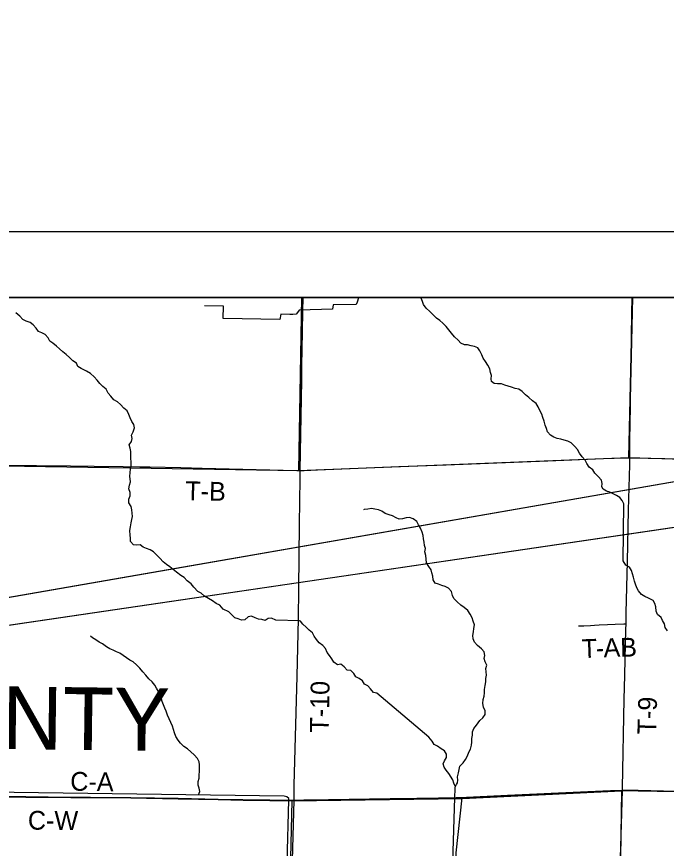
# Model space of a CAD drawing. Extents: x -6.2 to 37.4, y 0.2 to 22.2.
# Drawn here: x 4.057 to 5.038, y 20.275 to 21.532 of the extents above; entities that cross this region are included whole.
import ezdxf

# ---------------------------------------------------------------- set-up
doc = ezdxf.new("R2010")
doc.units = 0
for name, color, linetype in [('GM_X_County_Road', 7, 'Continuous'), ('GM_X_County_Road_Text', 7, 'Continuous'), ('GM_X_County_Text', 7, 'Continuous'), ('GM_X_Minor_River', 7, 'Continuous'), ('GM_X_Rail_Line', 7, 'Continuous'), ('GM_X_Section', 7, 'Continuous'), ('GM_X_Township', 7, 'Continuous'), ('GM_X_Township_Road', 7, 'Continuous'), ('GM_X_Township_Road_Text', 7, 'Continuous'), ('GM_X_US_Shield', 7, 'Continuous'), ('SH_Border', 7, 'Continuous'), ('SH_Cut_Line', 7, 'Continuous'), ('SH_Data', 7, 'Continuous')]:
    doc.layers.add(name, color=color, linetype=linetype)

msp = doc.modelspace()

# ---------------------------------------------------------------- linework, layer by layer
at = {"layer": 'GM_X_County_Road'}
for points in [[(4.73, 20.3515), (4.7364, 20.3518), (4.7985, 20.3547), (4.9197, 20.3603), (4.9538, 20.3619), (4.9709, 20.3625), (4.9718, 20.3625)], [(4.9718, 20.3625), (4.9802, 20.3626), (4.9958, 20.3623), (5.0533, 20.361), (5.0809, 20.3605)], [(3.9676, 20.3538), (4.0135, 20.3531), (4.0353, 20.353), (4.0711, 20.3527), (4.1395, 20.3521), (4.169, 20.352), (4.2296, 20.3514), (4.3011, 20.3502), (4.3618, 20.349), (4.3991, 20.3481), (4.4395, 20.3476), (4.4737, 20.3474), (4.4761, 20.3474)], [(4.4761, 20.3474), (4.4908, 20.3477), (4.5281, 20.3482), (4.6214, 20.3497), (4.6618, 20.3504), (4.6944, 20.3509), (4.7209, 20.3512), (4.73, 20.3515)]]:
    msp.add_lwpolyline(points, dxfattribs=at)
at = {"layer": 'GM_X_Minor_River'}
msp.add_line((4.9731, 20.7095), (4.9742, 20.7959), dxfattribs=at)
for points in [[(4.5736, 21.1074), (4.5734, 21.1072), (4.5712, 21.1006), (4.5697, 21.0972), (4.5354, 21.0965), (4.5341, 21.0902), (4.4836, 21.0883), (4.4814, 21.0848), (4.4791, 21.0822), (4.4743, 21.0821), (4.4696, 21.082), (4.456, 21.0823), (4.4548, 21.0745), (4.3693, 21.0759), (4.3694, 21.0947), (4.3411, 21.0951)], [(4.9406, 20.8213), (4.9413, 20.8266), (4.9404, 20.8315), (4.9351, 20.837), (4.9301, 20.842), (4.9273, 20.847), (4.9217, 20.8513), (4.9183, 20.8567), (4.9157, 20.8617), (4.9113, 20.8669), (4.9069, 20.8725), (4.904, 20.8777), (4.8999, 20.8827), (4.8947, 20.8878), (4.8895, 20.8906), (4.8838, 20.8922), (4.8789, 20.8938), (4.8736, 20.8945), (4.8684, 20.8967), (4.8631, 20.8995), (4.8589, 20.9047), (4.8573, 20.9097), (4.8551, 20.9147), (4.8536, 20.921), (4.8516, 20.9261), (4.8502, 20.9315), (4.8473, 20.9371), (4.8448, 20.9422), (4.8419, 20.9476), (4.8364, 20.9513), (4.8307, 20.9566), (4.8258, 20.9603), (4.8208, 20.9655), (4.8156, 20.9691), (4.8101, 20.9703), (4.8043, 20.9722), (4.7992, 20.9734), (4.7943, 20.9752), (4.7892, 20.9771), (4.7834, 20.9772), (4.7781, 20.9779), (4.7741, 20.9807), (4.7739, 20.9848), (4.774, 20.9896), (4.7726, 20.9943), (4.7718, 20.9999), (4.7685, 21.0056), (4.7652, 21.011), (4.7619, 21.0162), (4.7594, 21.021), (4.7568, 21.0268), (4.7535, 21.0316), (4.7485, 21.0336), (4.7434, 21.0348), (4.7381, 21.0359), (4.7333, 21.036), (4.7281, 21.0386), (4.724, 21.0434), (4.7186, 21.0481), (4.7138, 21.0535), (4.7096, 21.0588), (4.7057, 21.0636), (4.7009, 21.0686), (4.6961, 21.0729), (4.6912, 21.0766), (4.6859, 21.0819), (4.681, 21.0865), (4.6756, 21.0914), (4.6716, 21.0968), (4.67, 21.1018), (4.668, 21.1066), (4.6677, 21.1074)], [(4.2285, 20.8335), (4.2282, 20.8371), (4.2288, 20.8431), (4.2293, 20.8483), (4.2301, 20.8536), (4.2301, 20.8594), (4.2294, 20.8642), (4.2294, 20.8699), (4.2297, 20.875), (4.2285, 20.8798), (4.2271, 20.8848), (4.2308, 20.8898), (4.2317, 20.8947), (4.2307, 20.8995), (4.2334, 20.9045), (4.2353, 20.9106), (4.2343, 20.9155), (4.2313, 20.9205), (4.2286, 20.9259), (4.2266, 20.9307), (4.2241, 20.9363), (4.2191, 20.9405), (4.2141, 20.9458), (4.2093, 20.9499), (4.2042, 20.9532), (4.1994, 20.9583), (4.1952, 20.9631), (4.1923, 20.9691), (4.1872, 20.973), (4.183, 20.9778), (4.1787, 20.9828), (4.1743, 20.9879), (4.1687, 20.9929), (4.1626, 20.9965), (4.1547, 21.0005), (4.1498, 21.0036), (4.1475, 21.0084), (4.1422, 21.0119), (4.1372, 21.017), (4.1322, 21.0213), (4.1272, 21.0257), (4.122, 21.0299), (4.1172, 21.0341), (4.1121, 21.0388), (4.1073, 21.0418), (4.1046, 21.0469), (4.1001, 21.0518), (4.0952, 21.054), (4.0904, 21.0564), (4.0865, 21.0614), (4.0824, 21.0664), (4.0776, 21.0699), (4.0718, 21.0718), (4.0667, 21.0744), (4.0619, 21.0792), (4.0559, 21.0845)], [(4.3775, 20.6328), (4.3692, 20.6369), (4.3642, 20.6425), (4.3584, 20.645), (4.3529, 20.6494), (4.3467, 20.6527), (4.3411, 20.6562), (4.3358, 20.6606), (4.331, 20.6636), (4.3246, 20.6697), (4.3207, 20.6748), (4.3145, 20.6793), (4.31, 20.6844), (4.3049, 20.6875), (4.2985, 20.6927), (4.2937, 20.6968), (4.2886, 20.7006), (4.2835, 20.7043), (4.2785, 20.7083), (4.2736, 20.7135), (4.2688, 20.7185), (4.2641, 20.7234), (4.2586, 20.7265), (4.2535, 20.7281), (4.2485, 20.7306), (4.2436, 20.7339), (4.2387, 20.7336), (4.2337, 20.7338), (4.2292, 20.7388), (4.2289, 20.7439), (4.2288, 20.7487), (4.2279, 20.7555), (4.229, 20.761), (4.2302, 20.7671), (4.231, 20.772), (4.232, 20.7769), (4.2315, 20.7816), (4.2312, 20.7866), (4.2301, 20.7919), (4.2267, 20.7974), (4.2266, 20.8028), (4.2284, 20.808), (4.2286, 20.813), (4.2268, 20.8185), (4.2274, 20.824), (4.229, 20.8289), (4.2285, 20.8335)], [(4.9742, 20.7959), (4.9714, 20.8007), (4.9679, 20.8055), (4.963, 20.8086), (4.9581, 20.8107), (4.953, 20.8136), (4.9481, 20.815), (4.943, 20.8181), (4.9406, 20.8213)], [(4.468, 20.348), (4.468, 20.3506), (4.4654, 20.3533), (4.461, 20.3541), (3.237, 20.3705), (3.2312, 20.3709), (3.2244, 20.3706), (3.2201, 20.3754), (3.2188, 20.3823), (3.2224, 20.5527), (3.201, 20.5528), (3.1951, 20.5519), (3.1899, 20.5527), (3.1873, 20.5594), (3.188, 20.569), (3.1874, 20.6005), (3.1877, 20.6066), (3.1874, 20.6147), (3.1815, 20.6163), (3.1729, 20.6174), (3.1638, 20.6169), (3.1695, 20.8063)], [(4.7235, 20.3783), (4.723, 20.3832), (4.7244, 20.3893), (4.7252, 20.3942), (4.7266, 20.3993), (4.7316, 20.4046), (4.7351, 20.4094), (4.7382, 20.4149), (4.7398, 20.4204), (4.7423, 20.4253), (4.7441, 20.431), (4.7443, 20.4359), (4.7447, 20.441), (4.7454, 20.4465), (4.7456, 20.4514), (4.7476, 20.4563), (4.7514, 20.4614), (4.7566, 20.4686), (4.7614, 20.4727), (4.7647, 20.4776), (4.7646, 20.4831), (4.7622, 20.4888), (4.7611, 20.4941), (4.7619, 20.5002), (4.7631, 20.5051), (4.7636, 20.51), (4.7636, 20.5151), (4.7648, 20.5214), (4.7659, 20.5269), (4.7659, 20.5318), (4.7667, 20.5367), (4.766, 20.5418), (4.7657, 20.5468), (4.7671, 20.5519), (4.7649, 20.5572), (4.7634, 20.562), (4.7643, 20.5669), (4.7634, 20.572), (4.7591, 20.5768), (4.7533, 20.582), (4.7486, 20.587), (4.7464, 20.5917), (4.7463, 20.5967), (4.7471, 20.6022), (4.7475, 20.6077), (4.7487, 20.6131), (4.7467, 20.6183), (4.7451, 20.6234), (4.7419, 20.6292), (4.7384, 20.6345), (4.7332, 20.6391), (4.7277, 20.6428), (4.7225, 20.6476), (4.7174, 20.6528), (4.7156, 20.6575), (4.7136, 20.6632), (4.7093, 20.6682), (4.7044, 20.6707), (4.6991, 20.6723), (4.6942, 20.6744), (4.6891, 20.6758), (4.686, 20.6808), (4.6855, 20.6863), (4.684, 20.6914), (4.6829, 20.6962), (4.6796, 20.7011), (4.6759, 20.7069), (4.6754, 20.7122), (4.6752, 20.7177), (4.6738, 20.7232), (4.6744, 20.7281), (4.6731, 20.7331), (4.6725, 20.738), (4.6714, 20.7431), (4.6709, 20.7481), (4.6698, 20.753), (4.6672, 20.7593), (4.6639, 20.7641), (4.6613, 20.7692), (4.656, 20.7731), (4.6504, 20.7751), (4.6453, 20.7745), (4.6401, 20.7731), (4.635, 20.7728), (4.6301, 20.7745), (4.6247, 20.7778), (4.6196, 20.779), (4.6139, 20.7813), (4.6087, 20.785), (4.6036, 20.787), (4.5979, 20.7878), (4.593, 20.7886), (4.5873, 20.7879), (4.582, 20.7874), (4.581, 20.787)], [(5.04, 20.6039), (5.0367, 20.6088), (5.0354, 20.6147), (5.0326, 20.6195), (5.0306, 20.6243), (5.025, 20.6287), (5.0228, 20.6338), (5.0226, 20.6401), (5.021, 20.6452), (5.0184, 20.65), (5.0113, 20.6533), (5.006, 20.6558), (5.0009, 20.6587), (4.9961, 20.6643), (4.9935, 20.669), (4.9916, 20.6742), (4.9902, 20.6791), (4.9887, 20.6848), (4.9873, 20.69), (4.9858, 20.6953), (4.9825, 20.7003), (4.9772, 20.7032), (4.9731, 20.7095)], [(4.4485, 20.6199), (4.4423, 20.623), (4.437, 20.6227), (4.4323, 20.6195), (4.4274, 20.6211), (4.4223, 20.6217), (4.4172, 20.6237), (4.4121, 20.6262), (4.4068, 20.6251), (4.402, 20.6206), (4.3969, 20.6199), (4.3918, 20.6223), (4.3869, 20.6236), (4.382, 20.6281), (4.3775, 20.6328)], [(4.4841, 20.6191), (4.4485, 20.6199)], [(4.6009, 20.5097), (4.596, 20.5109), (4.5914, 20.5161), (4.5876, 20.5209), (4.5827, 20.5234), (4.5794, 20.5282), (4.5745, 20.5317), (4.5696, 20.5346), (4.5665, 20.5395), (4.5616, 20.5439), (4.5563, 20.5447), (4.5516, 20.5497), (4.5466, 20.5534), (4.5416, 20.5527), (4.5362, 20.5564), (4.533, 20.5615), (4.5297, 20.5665), (4.5261, 20.5713), (4.5236, 20.577), (4.5196, 20.5818), (4.5142, 20.5858), (4.5099, 20.5906), (4.5066, 20.5957), (4.5038, 20.6007), (4.4989, 20.6047), (4.4944, 20.6097), (4.4894, 20.614), (4.4858, 20.6187), (4.4841, 20.6191)], [(4.3318, 20.3559), (4.3337, 20.3614), (4.333, 20.3662), (4.3312, 20.3709), (4.3314, 20.3762), (4.333, 20.3813), (4.333, 20.3861), (4.3333, 20.3912), (4.3335, 20.3965), (4.3332, 20.4012), (4.3329, 20.4062), (4.3303, 20.4109), (4.3255, 20.4167), (4.3202, 20.4211), (4.3152, 20.4255), (4.3099, 20.4292), (4.3045, 20.434), (4.3009, 20.4388), (4.2976, 20.4443), (4.2954, 20.45), (4.2941, 20.4548), (4.2925, 20.4597), (4.2899, 20.4656), (4.2873, 20.4712), (4.2849, 20.4767), (4.2829, 20.4824), (4.2811, 20.4872), (4.2789, 20.4919), (4.2768, 20.4974), (4.2754, 20.5028), (4.2736, 20.5077), (4.2715, 20.5125), (4.2686, 20.5173), (4.266, 20.522), (4.2617, 20.5268), (4.257, 20.5316), (4.2522, 20.537), (4.2479, 20.5418), (4.243, 20.5475), (4.238, 20.5525), (4.2331, 20.5573), (4.2282, 20.5598), (4.2229, 20.5631), (4.2181, 20.5668), (4.213, 20.57), (4.2081, 20.5724), (4.2032, 20.5749), (4.1979, 20.5765), (4.1928, 20.5797), (4.1868, 20.5844), (4.182, 20.5869), (4.1767, 20.5902), (4.1718, 20.5936), (4.1686, 20.5959)], [(4.6795, 20.4433), (4.6009, 20.5097)], [(4.7199, 20.3681), (4.7174, 20.3738), (4.7158, 20.3786), (4.7098, 20.3881), (4.7057, 20.3933), (4.7028, 20.3981), (4.7015, 20.4028), (4.7034, 20.4077), (4.7063, 20.4126), (4.7064, 20.4177), (4.7031, 20.4225), (4.6982, 20.4256), (4.6929, 20.4296), (4.6876, 20.4324), (4.6845, 20.4373), (4.6795, 20.4433)], [(4.719, 20.3522), (4.7194, 20.3651), (4.7196, 20.3675), (4.7216, 20.3717), (4.7231, 20.3743), (4.7235, 20.3783)], [(4.4634, 20.1588), (4.468, 20.348)], [(4.7137, 20.1892), (4.719, 20.3522)]]:
    msp.add_lwpolyline(points, dxfattribs=at)
at = {"layer": 'GM_X_Rail_Line'}
for points in [[(5.0809, 21.1074), (2.9851, 21.1074)], [(4.0352, 20.3533), (4.0709, 20.353), (4.1393, 20.3523), (4.1689, 20.3523), (4.2295, 20.3517), (4.301, 20.3505), (4.3616, 20.3492), (4.3989, 20.3484), (4.4394, 20.3479), (4.4736, 20.3477), (4.476, 20.3477), (4.4907, 20.348), (4.528, 20.3485), (4.6213, 20.35), (4.6617, 20.3506), (4.6943, 20.3512), (4.7208, 20.3515), (4.7299, 20.3518), (4.7363, 20.352), (4.7984, 20.355), (4.9196, 20.3606), (4.9537, 20.3621), (4.9708, 20.3628), (4.9717, 20.3628), (4.9801, 20.3629), (4.9957, 20.3626), (5.0532, 20.3613)]]:
    msp.add_lwpolyline(points, dxfattribs=at)
at = {"layer": 'GM_X_Section'}
msp.add_lwpolyline([(4.4733, 20.347), (4.7305, 20.3504), (4.9704, 20.3624), (4.963, 19.8591), (4.4615, 19.8502)], close=True, dxfattribs=at)
at = {"layer": 'GM_X_Township'}
msp.add_lwpolyline([(4.0352, 20.3533), (4.0709, 20.353), (4.1393, 20.3523), (4.1689, 20.3523), (4.2295, 20.3517), (4.301, 20.3505), (4.3616, 20.3492), (4.3989, 20.3484), (4.4394, 20.3479), (4.4736, 20.3477), (4.476, 20.3477), (4.4907, 20.348), (4.528, 20.3485), (4.6213, 20.35), (4.6617, 20.3506), (4.6943, 20.3512), (4.7208, 20.3515), (4.7299, 20.3518), (4.7363, 20.352), (4.7984, 20.355), (4.9196, 20.3606), (4.9537, 20.3621), (4.9708, 20.3628), (4.9717, 20.3628), (4.9801, 20.3629), (4.9957, 20.3626), (5.0532, 20.3613)], dxfattribs=at)
at = {"layer": 'GM_X_Township_Road'}
msp.add_line((4.2179, 20.8521), (4.2433, 20.8517), dxfattribs=at)
for points in [[(4.4855, 20.8464), (4.4877, 20.9829), (4.4881, 21.0046), (4.4889, 21.0559), (4.4894, 21.087), (4.4898, 21.1074)], [(4.983, 20.8652), (4.9833, 20.8919), (4.9841, 20.9431), (4.9842, 20.9617), (4.9844, 20.971), (4.9847, 20.9897), (4.9849, 21.013), (4.9855, 21.0487), (4.9861, 21.0829), (4.9864, 21.1074)], [(4.4855, 20.8464), (4.4914, 20.8464), (4.5116, 20.8471), (4.6343, 20.8522), (4.7057, 20.8549), (4.8595, 20.8609), (4.9434, 20.8641), (4.976, 20.8651), (4.983, 20.8652)], [(4.9774, 20.6144), (4.9778, 20.631), (4.9795, 20.7086), (4.9813, 20.7863), (4.9829, 20.8547), (4.983, 20.8652)], [(4.983, 20.8652), (4.9853, 20.8652), (5.0615, 20.8637), (5.0776, 20.8634)], [(3.9738, 20.8549), (3.9755, 20.8549), (4.0361, 20.8541), (4.1387, 20.8531), (4.1744, 20.8528), (4.2179, 20.8521)], [(4.2433, 20.8517), (4.2583, 20.8515), (4.305, 20.8505), (4.3376, 20.8496), (4.4805, 20.8463), (4.4855, 20.8464)], [(4.4761, 20.3474), (4.4762, 20.3504), (4.4764, 20.3706), (4.4806, 20.5353), (4.4817, 20.5788), (4.4826, 20.6223), (4.4831, 20.6674), (4.4844, 20.7653), (4.4853, 20.8337), (4.4855, 20.8464)], [(4.9058, 20.6115), (4.9139, 20.6117), (4.9238, 20.6122), (4.93, 20.6127), (4.9368, 20.6131), (4.9496, 20.6135), (4.961, 20.614), (4.9741, 20.6144), (4.9774, 20.6144)], [(4.9718, 20.3625), (4.9719, 20.3669), (4.9748, 20.5005), (4.9756, 20.5362), (4.9762, 20.5611), (4.9772, 20.6061), (4.9774, 20.6144)], [(4.9612, 19.8569), (4.9647, 20.1084), (4.9718, 20.3625)], [(4.7131, 19.8453), (4.7139, 20.1219), (4.7168, 20.1676), (4.721, 20.2115), (4.7211, 20.2687), (4.73, 20.3515)], [(4.4643, 19.8487), (4.4656, 19.9134), (4.4678, 20.0349), (4.4694, 20.0951), (4.4761, 20.3474)]]:
    msp.add_lwpolyline(points, dxfattribs=at)
at = {"layer": 'GM_X_US_Shield'}
for points in [[(4.4877, 21.1074), (3.9776, 21.1074), (3.973, 20.8544), (4.4832, 20.8463)], [(4.9869, 21.1074), (4.4877, 21.1074), (4.4832, 20.8463), (4.9818, 20.8657)]]:
    msp.add_lwpolyline(points, close=True, dxfattribs=at)
msp.add_lwpolyline([(5.0809, 21.1074), (4.9869, 21.1074), (4.9818, 20.8657), (5.0809, 20.863)], dxfattribs=at)
at = {"layer": 'SH_Border'}
for p, q in [((2.4693, 20.3804), (9.0866, 21.532)), ((9.0866, 21.3538), (2.4693, 20.3804))]:
    msp.add_line(p, q, dxfattribs=at)
at = {"layer": 'SH_Cut_Line'}
for points in [[(5.0809, 21.1074), (1.6809, 21.1074)], [(5.0532, 20.3613), (4.9957, 20.3626), (4.9801, 20.3629), (4.9717, 20.3628), (4.9708, 20.3628), (4.9537, 20.3621), (4.9196, 20.3606), (4.7984, 20.355), (4.7363, 20.352), (4.7299, 20.3518), (4.7208, 20.3515), (4.6943, 20.3512), (4.6617, 20.3506), (4.6213, 20.35), (4.528, 20.3485), (4.4907, 20.348), (4.476, 20.3477), (4.4736, 20.3477), (4.4394, 20.3479), (4.3989, 20.3484), (4.3616, 20.3492), (4.301, 20.3505), (4.2295, 20.3517), (4.1689, 20.3523), (4.1393, 20.3523), (4.0709, 20.353), (4.0352, 20.3533)], [(4.0352, 20.3533), (4.0709, 20.353), (4.1393, 20.3523), (4.1689, 20.3523), (4.2295, 20.3517), (4.301, 20.3505), (4.3616, 20.3492), (4.3989, 20.3484), (4.4394, 20.3479), (4.4736, 20.3477), (4.476, 20.3477), (4.4907, 20.348), (4.528, 20.3485), (4.6213, 20.35), (4.6617, 20.3506), (4.6943, 20.3512), (4.7208, 20.3515), (4.7299, 20.3518), (4.7363, 20.352), (4.7984, 20.355), (4.9196, 20.3606), (4.9537, 20.3621), (4.9708, 20.3628), (4.9717, 20.3628), (4.9801, 20.3629), (4.9957, 20.3626), (5.0532, 20.3613)]]:
    msp.add_lwpolyline(points, dxfattribs=at)
at = {"layer": 'SH_Data'}
for p, q in [((1.5809, 21.2074), (8.5809, 21.2074)), ((1.6809, 21.1074), (8.4809, 21.1074))]:
    msp.add_line(p, q, dxfattribs=at)
msp.add_lwpolyline([(9.0866, 21.3538), (2.4693, 20.3804), (9.0866, 21.532)], close=True, dxfattribs=at)

# ---------------------------------------------------------------- texts
at = {"layer": 'GM_X_County_Road_Text'}
for s, rotation, p in [('C-A', 359.2881, (4.138, 20.3624)), ('C-W', 359.6465, (4.0741, 20.3035))]:
    msp.add_text(s, height=0.02841, rotation=rotation, dxfattribs=at).set_placement(p)
at = {"layer": 'GM_X_County_Text'}
msp.add_text('FULTON COUNTY', height=0.094697, rotation=359.2598, dxfattribs=at).set_placement((3.2116, 20.4361))
at = {"layer": 'GM_X_Township_Road_Text'}
for s, height, rotation, p in [('T-B', 0.02841, 358.7164, (4.3116, 20.8016)), ('T', 0.0284, 2.2013, (4.911, 20.5627)), ('A', 0.0284, 1.9437, (4.9438, 20.564)), ('B', 0.0284, 0.8977, (4.9687, 20.5648)), ('-', 0.0284, 2.1588, (4.9322, 20.5635)), ('T-10', 0.02841, 88.9397, (4.5284, 20.4499)), ('T-9', 0.02841, 88.5687, (5.0229, 20.4471))]:
    msp.add_text(s, height=height, rotation=rotation, dxfattribs=at).set_placement(p)

doc.saveas('drawing.dxf')
